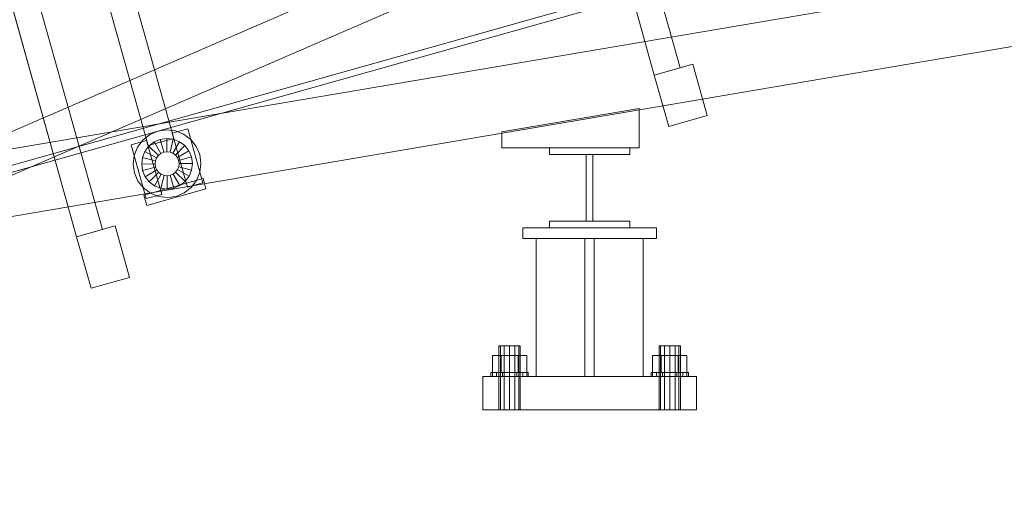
# Model space of a CAD drawing. Header units: millimetres. Extents: x -4738 to 65662, y -68080 to 6847.
# Tile 754 of 1056: x 1578 to 2316, y -63 to 293. Entities that reach past the tile are written whole.
import ezdxf

# ---------------------------------------------------------------- set-up
doc = ezdxf.new("R2010")
doc.units = ezdxf.units.MM
doc.layers.add('COTAS_P', color=1, linetype='Continuous', lineweight=0)
doc.layers.add('lateral_C01', color=7, linetype='Continuous', lineweight=0)
doc.dimstyles.new('R19_100', dxfattribs={"dimtxt": 250, "dimasz": 150, "dimexe": 150, "dimexo": 80, "dimgap": 100, "dimtad": 1, "dimtih": 1, "dimtoh": 1, "dimdsep": 46, "dimcen": 0.09, "dimadec": 0, "dimazin": 0, "dimtfac": 1, "dimtdec": 4, "dimtofl": 0, "dimtmove": 0, "dimatfit": 3, "dimfxl": 1, "dimtolj": 1, "dimtzin": 0, "dimarcsym": 0})

# ---------------------------------------------------------------- blocks, each defined once
blk = doc.blocks.new('DIM_R30_1')
at = {"layer": 'COTAS_P'}
for p, q in [((9950.73, 3666.67), (9794.15, 3669.56)), ((807.35, 1106.67), (9950.73, 3666.67)), ((9950.73, 3666.67), (9818.41, 3582.9)), ((10193.38, 2800), (9950.73, 3666.67)), ((807.35, 1106.67), (939.66, 1190.45)), ((1050, 240), (807.35, 1106.67)), ((807.35, 1106.67), (963.92, 1103.78))]:
    blk.add_line(p, q, dxfattribs=at)
blk.add_text('9495 P', height=250, rotation=15.64139, dxfattribs=at).set_placement((5352.08, 2482.97))
blk = doc.blocks.new('DIM_R30_32')
at = {"layer": 'COTAS_P'}
for p, q in [((112.7, 0), (112.7, -2500)), ((65298.09, 0), (65298.09, -2500)), ((112.7, -2500), (262.7, -2455)), ((65298.09, -2500), (65148.09, -2455)), ((112.7, -2500), (65298.09, -2500)), ((112.7, -2500), (262.7, -2545)), ((65298.09, -2500), (65148.09, -2545))]:
    blk.add_line(p, q, dxfattribs=at)
blk.add_text('65185.39 P', height=250, dxfattribs=at).set_placement((32705.4, -2400))

msp = doc.modelspace()

# ---------------------------------------------------------------- linework, layer by layer
at = {"layer": 'lateral_C01'}
for p, q in [((1103.221, 51.156), (10242.208, 2626.749)), ((1104.577, 46.344), (10243.564, 2621.936)), ((2073.116, 256.457), (1956.203, 674.027)), ((1936.943, 668.634), (2053.856, 251.065)), ((2073.116, 256.457), (1960.74, 657.822)), ((1482.878, 169.979), (2594.223, 651.445)), ((1941.481, 652.429), (2053.856, 251.065)), ((1494.804, 142.452), (2606.148, 623.917)), ((1640.103, 135.221), (1520.307, 563.088)), ((1501.047, 557.696), (1620.843, 129.828)), ((1640.103, 135.221), (1527.858, 536.117)), ((1508.599, 530.725), (1620.843, 129.828)), ((1484.651, 180.862), (2674.184, 383.067)), ((1693.646, 203.613), (1651.161, 355.354)), ((1631.902, 349.962), (1674.387, 198.221)), ((1493.03, 131.569), (2682.563, 333.774)), ((2053.856, 251.065), (2082.745, 259.153)), ((2093.53, 220.635), (2082.745, 259.153)), ((2053.856, 251.065), (2073.116, 256.457)), ((2053.856, 251.065), (2064.641, 212.546)), ((1939.517, 208.475), (2042.457, 225.973)), ((2042.457, 196.475), (2042.457, 225.973)), ((2064.641, 212.546), (2093.53, 220.635)), ((1675.654, 206.4), (1681.752, 209.006)), ((1681.752, 209.006), (1688.315, 209.945)), ((1688.315, 209.945), (1694.899, 209.153)), ((1692.568, 207.465), (1704.123, 210.7)), ((1692.568, 207.465), (1703.891, 167.02)), ((1694.899, 209.153), (1701.053, 206.684)), ((1701.053, 206.684), (1706.358, 202.707)), ((1715.447, 170.255), (1704.123, 210.7)), ((1939.517, 208.475), (1939.517, 196.475)), ((1661.753, 198.837), (1673.308, 202.072)), ((1666.462, 196.999), (1670.439, 202.305)), ((1670.439, 202.305), (1675.654, 206.4)), ((1684.632, 161.628), (1673.308, 202.072)), ((1674.387, 198.221), (1693.646, 203.613)), ((1675.015, 197.83), (1678.916, 200.893)), ((1678.916, 200.893), (1683.477, 202.843)), ((1684.013, 192.29), (1678.916, 200.893)), ((1683.477, 202.843), (1688.387, 203.545)), ((1686.173, 193.213), (1683.477, 202.843)), ((1688.499, 193.546), (1688.387, 203.545)), ((1688.387, 203.545), (1693.312, 202.953)), ((1690.832, 193.265), (1693.312, 202.953)), ((1693.012, 192.39), (1697.915, 201.106)), ((1693.312, 202.953), (1697.915, 201.106)), ((1697.915, 201.106), (1701.884, 198.131)), ((1706.358, 202.707), (1710.453, 197.492)), ((1661.753, 198.837), (1673.076, 158.392)), ((1663.993, 190.845), (1666.462, 196.999)), ((1670.193, 189.258), (1672.04, 193.861)), ((1672.04, 193.861), (1675.015, 197.83)), ((1680.756, 188.959), (1672.04, 193.861)), ((1682.165, 190.839), (1675.015, 197.83)), ((1682.165, 190.839), (1684.013, 192.29)), ((1684.013, 192.29), (1686.173, 193.213)), ((1686.173, 193.213), (1688.499, 193.546)), ((1688.499, 193.546), (1690.832, 193.265)), ((1690.832, 193.265), (1693.012, 192.39)), ((1693.012, 192.39), (1694.892, 190.981)), ((1694.892, 190.981), (1701.884, 198.131)), ((1696.343, 189.133), (1704.947, 194.23)), ((1701.884, 198.131), (1704.947, 194.23)), ((1704.947, 194.23), (1706.896, 189.669)), ((1710.453, 197.492), (1713.059, 191.395)), ((1939.517, 196.475), (2042.457, 196.475)), ((1975.375, 191.475), (1975.375, 196.475)), ((1975.375, 196.475), (2035.375, 196.475)), ((2035.375, 196.475), (2035.375, 191.475)), ((1663.201, 184.262), (1663.993, 190.845)), ((1669.601, 184.334), (1670.193, 189.258)), ((1679.881, 186.778), (1670.193, 189.258)), ((1679.6, 184.446), (1679.881, 186.778)), ((1679.881, 186.778), (1680.756, 188.959)), ((1680.756, 188.959), (1682.165, 190.839)), ((1694.892, 190.981), (1696.343, 189.133)), ((1696.343, 189.133), (1697.267, 186.973)), ((1706.896, 189.669), (1697.267, 186.973)), ((1697.267, 186.973), (1697.599, 184.647)), ((1697.599, 184.647), (1697.319, 182.314)), ((1697.599, 184.647), (1707.599, 184.759)), ((1706.896, 189.669), (1707.599, 184.759)), ((1707.599, 184.759), (1707.006, 179.834)), ((1713.059, 191.395), (1713.998, 184.831)), ((1713.998, 184.831), (1713.206, 178.247)), ((2035.375, 191.475), (1975.375, 191.475)), ((2002.875, 141.475), (2002.875, 191.475)), ((2002.875, 191.475), (2007.875, 191.475)), ((2007.875, 191.475), (2007.875, 141.475)), ((1664.14, 177.698), (1663.201, 184.262)), ((1666.746, 171.601), (1664.14, 177.698)), ((1679.6, 184.446), (1669.601, 184.334)), ((1670.303, 179.424), (1669.601, 184.334)), ((1679.933, 182.12), (1670.303, 179.424)), ((1672.253, 174.863), (1670.303, 179.424)), ((1680.856, 179.959), (1672.253, 174.863)), ((1682.307, 178.111), (1675.316, 170.962)), ((1679.933, 182.12), (1679.6, 184.446)), ((1680.856, 179.959), (1679.933, 182.12)), ((1682.307, 178.111), (1680.856, 179.959)), ((1684.187, 176.702), (1682.307, 178.111)), ((1695.035, 178.254), (1693.187, 176.803)), ((1696.444, 180.134), (1695.035, 178.254)), ((1695.035, 178.254), (1702.184, 171.262)), ((1697.319, 182.314), (1696.444, 180.134)), ((1696.444, 180.134), (1705.16, 175.231)), ((1697.319, 182.314), (1707.006, 179.834)), ((1707.006, 179.834), (1705.16, 175.231)), ((1713.206, 178.247), (1710.738, 172.093)), ((1670.841, 166.386), (1666.746, 171.601)), ((1671.305, 161.012), (1715.601, 173.414)), ((1675.316, 170.962), (1672.253, 174.863)), ((1679.285, 167.986), (1675.316, 170.962)), ((1684.187, 176.702), (1679.285, 167.986)), ((1686.368, 175.827), (1683.888, 166.14)), ((1686.368, 175.827), (1684.187, 176.702)), ((1688.701, 175.547), (1686.368, 175.827)), ((1691.026, 175.88), (1688.701, 175.547)), ((1688.701, 175.547), (1688.812, 165.547)), ((1693.187, 176.803), (1691.026, 175.88)), ((1691.026, 175.88), (1693.722, 166.25)), ((1693.187, 176.803), (1698.283, 168.199)), ((1702.184, 171.262), (1698.283, 168.199)), ((1705.16, 175.231), (1702.184, 171.262)), ((1703.891, 167.02), (1715.447, 170.255)), ((1710.738, 172.093), (1706.76, 166.788)), ((1717.758, 165.71), (1715.601, 173.414)), ((1676.147, 162.408), (1670.841, 166.386)), ((1673.462, 153.308), (1717.758, 165.71)), ((1682.301, 159.94), (1676.147, 162.408)), ((1683.888, 166.14), (1679.285, 167.986)), ((1688.812, 165.547), (1683.888, 166.14)), ((1693.722, 166.25), (1688.812, 165.547)), ((1698.283, 168.199), (1693.722, 166.25)), ((1701.545, 162.693), (1695.448, 160.087)), ((1706.76, 166.788), (1701.545, 162.693)), ((1671.305, 161.012), (1673.462, 153.308)), ((1673.076, 158.392), (1684.632, 161.628)), ((1688.884, 159.148), (1682.301, 159.94)), ((1695.448, 160.087), (1688.884, 159.148)), ((1975.375, 136.475), (1975.375, 141.475)), ((1975.375, 141.475), (2035.375, 141.475)), ((2007.875, 141.475), (2002.875, 141.475)), ((2035.375, 141.475), (2035.375, 136.475)), ((1620.843, 129.828), (1649.732, 137.917)), ((1620.843, 129.828), (1640.103, 135.221)), ((1660.517, 99.398), (1649.732, 137.917)), ((1955.375, 136.475), (2055.375, 136.475)), ((1955.375, 136.475), (1955.375, 128.475)), ((2035.375, 136.475), (1975.375, 136.475)), ((2055.375, 128.475), (2055.375, 136.475)), ((1620.843, 129.828), (1631.628, 91.31)), ((1955.375, 128.475), (2055.375, 128.475)), ((1965.375, 128.475), (2045.375, 128.475)), ((1965.375, 128.475), (1965.375, 25)), ((2001.875, 128.475), (2008.875, 128.475)), ((2001.875, 128.475), (2001.875, 25)), ((2008.875, 25), (2008.875, 128.475)), ((2045.375, 25), (2045.375, 128.475)), ((1631.628, 91.31), (1660.517, 99.398)), ((1938.447, 48), (1937.375, 48)), ((1937.375, 0), (1937.375, 48)), ((1941.375, 48), (1938.447, 48)), ((1938.447, 0), (1938.447, 48)), ((1945.375, 48), (1941.375, 48)), ((1941.375, 0), (1941.375, 48)), ((1949.375, 48), (1945.375, 48)), ((1945.375, 0), (1945.375, 48)), ((1952.303, 48), (1949.375, 48)), ((1949.375, 0), (1949.375, 48)), ((1953.375, 48), (1952.303, 48)), ((1952.303, 0), (1952.303, 48)), ((1953.375, 48), (1953.375, 0)), ((2058.447, 48), (2057.375, 48)), ((2057.375, 0), (2057.375, 48)), ((2061.375, 48), (2058.447, 48)), ((2058.447, 0), (2058.447, 48)), ((2065.375, 48), (2061.375, 48)), ((2061.375, 0), (2061.375, 48)), ((2069.375, 48), (2065.375, 48)), ((2065.375, 0), (2065.375, 48)), ((2072.303, 48), (2069.375, 48)), ((2069.375, 0), (2069.375, 48)), ((2073.375, 48), (2072.303, 48)), ((2072.303, 0), (2072.303, 48)), ((2073.375, 48), (2073.375, 0)), ((1938.975, 40.8), (1932.575, 40.8)), ((1932.575, 28), (1932.575, 40.8)), ((1951.775, 40.8), (1938.975, 40.8)), ((1938.975, 28), (1938.975, 40.8)), ((1958.175, 40.8), (1951.775, 40.8)), ((1951.775, 28), (1951.775, 40.8)), ((1958.175, 40.8), (1958.175, 28)), ((2058.975, 40.8), (2052.575, 40.8)), ((2052.575, 28), (2052.575, 40.8)), ((2071.775, 40.8), (2058.975, 40.8)), ((2058.975, 28), (2058.975, 40.8)), ((2078.175, 40.8), (2071.775, 40.8)), ((2071.775, 28), (2071.775, 40.8)), ((2078.175, 40.8), (2078.175, 28)), ((1925.375, 25), (2085.375, 25)), ((1925.375, 25), (1925.375, 0)), ((1932.44, 28), (1931.375, 28)), ((1931.375, 25), (1931.375, 28)), ((1932.44, 25), (1931.375, 25)), ((1935.475, 28), (1932.44, 28)), ((1932.44, 25), (1932.44, 28)), ((1935.475, 25), (1932.44, 25)), ((1938.975, 28), (1932.575, 28)), ((1940.017, 28), (1935.475, 28)), ((1935.475, 25), (1935.475, 28)), ((1940.017, 25), (1935.475, 25)), ((1951.775, 28), (1938.975, 28)), ((1945.375, 28), (1940.017, 28)), ((1940.017, 25), (1940.017, 28)), ((1945.375, 25), (1940.017, 25)), ((1950.732, 28), (1945.375, 28)), ((1945.375, 25), (1945.375, 28)), ((1950.732, 25), (1945.375, 25)), ((1955.274, 28), (1950.732, 28)), ((1950.732, 25), (1950.732, 28)), ((1955.274, 25), (1950.732, 25)), ((1951.775, 28), (1958.175, 28)), ((1958.309, 28), (1955.274, 28)), ((1955.274, 25), (1955.274, 28)), ((1958.309, 25), (1955.274, 25)), ((1959.375, 28), (1958.309, 28)), ((1958.309, 25), (1958.309, 28)), ((1958.309, 25), (1959.375, 25)), ((1959.375, 28), (1959.375, 25)), ((1965.375, 25), (2045.375, 25)), ((2001.875, 25), (2008.875, 25)), ((2052.44, 28), (2051.375, 28)), ((2051.375, 25), (2051.375, 28)), ((2052.44, 25), (2051.375, 25)), ((2055.475, 28), (2052.44, 28)), ((2052.44, 25), (2052.44, 28)), ((2055.475, 25), (2052.44, 25)), ((2058.975, 28), (2052.575, 28)), ((2060.017, 28), (2055.475, 28)), ((2055.475, 25), (2055.475, 28)), ((2060.017, 25), (2055.475, 25)), ((2071.775, 28), (2058.975, 28)), ((2065.375, 28), (2060.017, 28)), ((2060.017, 25), (2060.017, 28)), ((2065.375, 25), (2060.017, 25)), ((2070.732, 28), (2065.375, 28)), ((2065.375, 25), (2065.375, 28)), ((2070.732, 25), (2065.375, 25)), ((2075.274, 28), (2070.732, 28)), ((2070.732, 25), (2070.732, 28)), ((2075.274, 25), (2070.732, 25)), ((2071.775, 28), (2078.175, 28)), ((2078.309, 28), (2075.274, 28)), ((2075.274, 25), (2075.274, 28)), ((2078.309, 25), (2075.274, 25)), ((2079.375, 28), (2078.309, 28)), ((2078.309, 25), (2078.309, 28)), ((2078.309, 25), (2079.375, 25)), ((2079.375, 28), (2079.375, 25)), ((2085.375, 0), (2085.375, 25)), ((1925.375, 0), (2085.375, 0)), ((1938.447, 0), (1937.375, 0)), ((1941.375, 0), (1938.447, 0)), ((1945.375, 0), (1941.375, 0)), ((1949.375, 0), (1945.375, 0)), ((1952.303, 0), (1949.375, 0)), ((1952.303, 0), (1953.375, 0)), ((2058.447, 0), (2057.375, 0)), ((2061.375, 0), (2058.447, 0)), ((2065.375, 0), (2061.375, 0)), ((2069.375, 0), (2065.375, 0)), ((2072.303, 0), (2069.375, 0)), ((2072.303, 0), (2073.375, 0))]:
    msp.add_line(p, q, dxfattribs=at)

# ---------------------------------------------------------------- dimensions: what is measured, and where the dimension line sits
at = {"layer": 'COTAS_P'}
for p1, p2, distance, picture, middle in [((1050, 240), (10193.381, 2800), 900, 'DIM_R30_1', (5379.037, 2386.671)), ((112.7, 0), (65298.0949, 0), -2500, 'DIM_R30_32', (32705.3975, -2500))]:
    dim = msp.add_aligned_dim(p1=p1, p2=p2, distance=distance, text='<> P', dimstyle='R19_100', dxfattribs=at)
    dim.commit()
    dim.dimension.update_dxf_attribs({"geometry": picture, "text_midpoint": middle})

doc.saveas('drawing.dxf')
